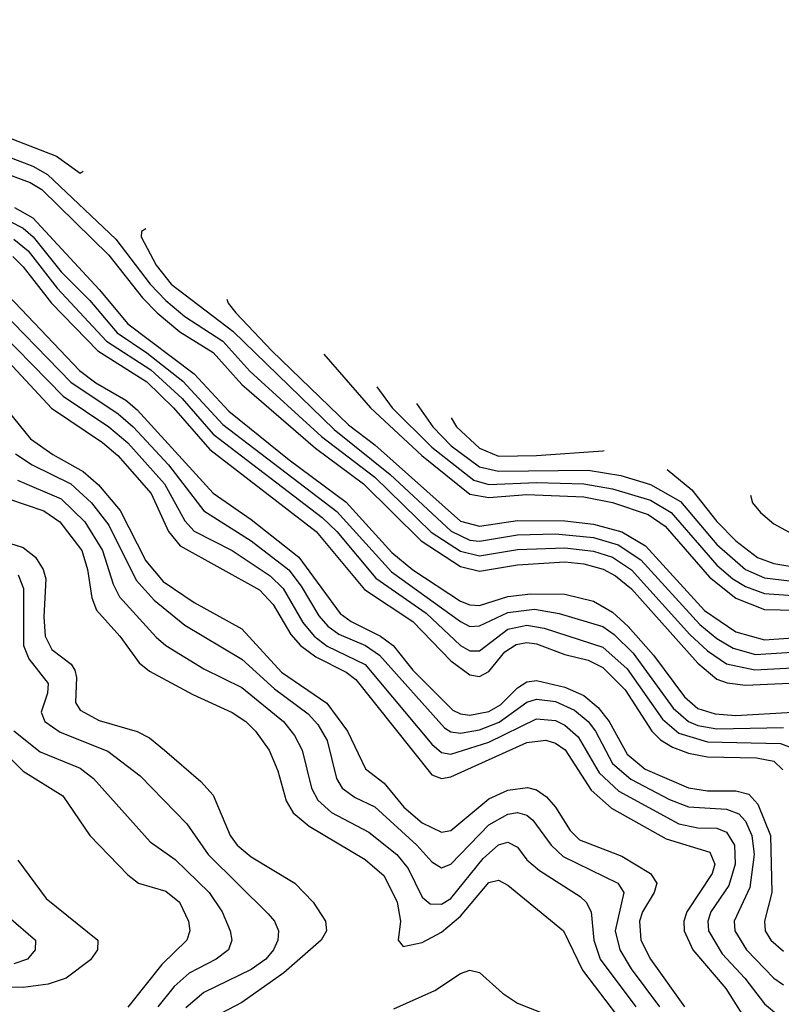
# Model space of a CAD drawing. Header units: inches. Extents: x 501365 to 657855, y 482276 to 547543.
# Tile 953 of 957: x 620563 to 622166, y 522815 to 524887. Entities that reach past the tile are written whole.
import ezdxf

# ---------------------------------------------------------------- set-up
doc = ezdxf.new("R2010")
doc.units = ezdxf.units.IN
doc.header["$MEASUREMENT"] = 0
doc.layers.add('A6522', color=7, linetype='Continuous')

msp = doc.modelspace()

# ---------------------------------------------------------------- linework, layer by layer
at = {"layer": 'A6522', "color": 5}
for points, elevation in [([(620000, 524886.7), (620034.1, 524834.1), (620078.4, 524790), (620132.1, 524752.1), (620184, 524724), (620230, 524707.3), (620290, 524693), (620390, 524682.3), (620524.3, 524644.3), (620639.8, 524599.8), (620690, 524563.7), (620695.9, 524567.9)], 3960), ([(620408.2, 524648.2), (620590, 524578.5), (620621, 524561), (620764.8, 524424.8), (620836.9, 524330), (620870, 524295.6), (620910, 524262.5), (620990, 524210), (621047.2, 524147.2), (621197.9, 524010), (621310, 523923.9), (621428.5, 523808.5), (621490, 523768.6), (621530, 523758.4), (621610, 523771.8), (621710, 523775.5), (621770, 523768.4), (621810, 523755.6), (621850, 523729.4), (621973.3, 523593.3), (622010, 523558.9), (622050, 523531.5), (622110, 523518.6), (622230, 523525.1)], 3940), ([(620513.6, 524570), (620584.4, 524544.4), (620609.4, 524529.4), (620750, 524391.3), (620821.2, 524301.2), (620851.7, 524270), (620899.5, 524230), (620970, 524186.8), (621030, 524119.2), (621185.2, 523985.2), (621286.3, 523910), (621407.2, 523790), (621490, 523735.9), (621530, 523726.1), (621610, 523739.8), (621710, 523745.9), (621750, 523741.9), (621790.8, 523730.8), (621816.7, 523716.7), (621850, 523689), (621990, 523532.8), (622030, 523499.4), (622051.3, 523491.3), (622090, 523486.3), (622230, 523493)], 3920), ([(620551.7, 524491.7), (620590, 524470), (620730, 524318.7), (620790, 524246.8), (620930, 524141.9), (621002.8, 524062.8), (621130, 523960.5), (621250, 523871.6), (621346, 523766), (621390, 523729.3), (621490, 523663.4), (621510, 523655.3), (621530, 523654.5), (621590, 523673.1), (621638.6, 523678.6), (621710, 523677.7), (621770, 523663.1), (621810, 523639.9), (621843.3, 523610), (621896.3, 523550), (621961.7, 523461.7), (621990, 523437.3), (622026, 523426), (622070, 523422.5), (622190, 523429.7)], 3880), ([(620542.3, 524462.3), (620570, 524448), (620591.1, 524430), (620650, 524356.3), (620710, 524295.7), (620767.7, 524227.7), (620830, 524185.9), (620906.1, 524126.1), (620990, 524035.2), (621230, 523852.1), (621345.1, 523725.1), (621490, 523620.5), (621510, 523610.3), (621530, 523611.4), (621590, 523639.8), (621646.2, 523646.2), (621697.7, 523637.7), (621790, 523610), (621813.5, 523593.5), (621853.8, 523553.8), (621938.2, 523438.2), (621970.3, 523410.3), (621990, 523401.9), (622030, 523394.8), (622170, 523397.8)], 3860), ([(620828, 524446.4), (620819.2, 524440.9), (620818.1, 524430), (620849.6, 524370), (620881.1, 524330), (621011.3, 524231.3), (621224.2, 524024.2), (621342.1, 523930), (621470.6, 523810.6), (621510, 523791.7), (621530, 523789.4), (621610, 523803.2), (621690, 523805), (621770, 523797.4), (621821.9, 523781.9), (621870.2, 523750.2), (621993.9, 523613.9), (622030, 523584.7), (622064.4, 523564.4), (622111.3, 523551.3), (622210, 523557.2)], 3960), ([(620550, 524424.7), (620580.2, 524400.2), (620641.7, 524321.7), (620745.2, 524210), (620838.4, 524150), (620904.5, 524090), (620970, 524014.5), (621199.4, 523839.4), (621230, 523809.6), (621311.9, 523711.9), (621417.8, 523637.8), (621490, 523569.8), (621510, 523558.9), (621530, 523559.1), (621590, 523604.3), (621630, 523612.8), (621666.4, 523606.4), (621790, 523566.2), (621841.2, 523521.2), (621915.2, 523415.2), (621950, 523385.9), (622010, 523367.1), (622163.6, 523363.6), (622190, 523353.7)], 3840), ([(620548.3, 524388.3), (620570, 524366.8), (620629.4, 524290), (620727.1, 524190), (620830, 524125), (620886, 524070), (620962.6, 523982.6), (621186.4, 523810), (621288.1, 523688.1), (621390, 523620.2), (621470, 523537.5), (621510, 523508), (621530, 523504.9), (621550, 523515.6), (621583.5, 523556.5), (621607.7, 523572.3), (621630, 523576.2), (621650, 523573.6), (621710, 523551.3), (621759, 523539), (621790, 523523.4), (621836.9, 523476.9), (621893, 523390), (621911.5, 523371.5), (621936.2, 523356.2), (621970, 523343.6), (622010, 523335.6), (622113.6, 523333.6), (622150, 523326.9), (622168.5, 523308.5)], 3820), ([(620510, 524334.9), (620688.7, 524148.7), (620722.7, 524122.7), (620785.9, 524085.9), (620810, 524065.7), (620970, 523890.3), (621050, 523834.9), (621150, 523755.7), (621237.3, 523637.3), (621260.4, 523620.4), (621322.1, 523590), (621348.8, 523570), (621390, 523518.3), (621473.9, 523433.9), (621490, 523426), (621510, 523423.1), (621550, 523431.1), (621574.5, 523445.5), (621610, 523480.8), (621630, 523493.6), (621650, 523496.2), (621710, 523482.1), (621750, 523464.5), (621779.9, 523439.9), (621803, 523410), (621841.1, 523341.1), (621878.9, 523310), (621970, 523270.8), (622010, 523264.5), (622070, 523264.2), (622097.2, 523257.2), (622116.1, 523236.1), (622143.1, 523170), (622145.6, 523050), (622130.1, 522990), (622131.5, 522970), (622143.4, 522950), (622170, 522927.2)], 3780), ([(620499.3, 524299.3), (620670, 524124.2), (620770, 524057.2), (620801.6, 524030), (620875.8, 523950), (620950, 523853.6), (621050, 523790.3), (621129.3, 523729.3), (621155.2, 523695.2), (621192.1, 523632.1), (621210.8, 523610.8), (621234, 523594), (621290.1, 523570.1), (621320.2, 523550), (621456.5, 523396.5), (621470, 523388.6), (621490, 523385.9), (621530, 523392.9), (621571.6, 523408.4), (621630, 523450.7), (621650, 523457.1), (621690, 523452.2), (621730, 523434.3), (621758.8, 523410), (621774.6, 523390), (621810, 523321.8), (621848.6, 523288.6), (621930, 523246.3), (621970, 523230.4), (622050, 523225.9), (622075.8, 523215.8), (622090, 523200.1), (622103.5, 523170), (622108.2, 523130), (622099.1, 523060.9), (622066.5, 522990), (622067.7, 522970), (622092.6, 522930), (622150, 522870.4), (622170, 522856.1)], 3760), ([(620998.8, 524298.8), (621001.3, 524290), (621017.2, 524270), (621093.4, 524190), (621254.6, 524034.6), (621310, 523992.1), (621490, 523831.9), (621530, 523820.9), (621610, 523832.7), (621710, 523832.5), (621770, 523825.3), (621830, 523809), (621879.8, 523779.8), (622004, 523644), (622070, 523598.6), (622130, 523581.9), (622210, 523587.5)], 3980), ([(620490, 524261.7), (620654.4, 524094.4), (620750.1, 524030), (620790, 523996.3), (620867, 523910), (620910, 523832.5), (620930, 523810.4), (621010, 523769.8), (621090, 523716.6), (621117, 523690), (621158.5, 523618.5), (621182.5, 523590), (621210, 523568.9), (621290, 523530), (621430, 523362.3), (621450, 523345.1), (621470, 523341.1), (621550, 523366.6), (621650, 523416), (621690, 523412), (621710, 523402.2), (621738.2, 523378.2), (621782.2, 523302.2), (621823.5, 523263.5), (621950, 523194.5), (621990, 523186.6), (622030, 523185.6), (622050, 523177.6), (622067.1, 523150), (622068.6, 523110), (622055, 523065), (622017, 523010), (622010.8, 522990), (622012.2, 522970), (622041.4, 522921.4), (622088.9, 522870), (622130, 522816.4), (622155.2, 522795.2)], 3740), ([(621203, 524182.7), (621300.7, 524070), (621408.7, 523970), (621510, 523888.3), (621550, 523881.3), (621630, 523887.8), (621750, 523883), (621810, 523870.7), (621885.6, 523845.6), (621921.1, 523821.1), (622014.1, 523714.1), (622070, 523669.5), (622130, 523646.1), (622230, 523644)], 4020), ([(620530, 524176.6), (620629.5, 524069.5), (620737.1, 523997.1), (620769.1, 523970), (620839.2, 523890), (620876.1, 523810), (620900, 523780), (621067, 523687), (621096.3, 523656.3), (621133, 523593), (621153.4, 523570), (621185.9, 523545.9), (621250, 523514), (621270, 523498.5), (621430, 523297.8), (621450, 523290.3), (621470, 523293.4), (621630, 523365.9), (621670, 523370.5), (621690, 523364.2), (621710.6, 523350.6), (621765.7, 523265.7), (621808.1, 523228.1), (621923.5, 523163.5), (622015.4, 523135.4), (622025.3, 523110), (622020.3, 523090), (621966.4, 523010), (621960.4, 522990), (621961.1, 522970), (621979.5, 522930), (622048.5, 522848.5), (622102.9, 522762.9)], 3720), ([(620510, 524096.6), (620585, 524005), (620632.2, 523972.2), (620696.3, 523936.3), (620728.1, 523908.1), (620774, 523854), (620828.4, 523748.4), (620864.4, 523704.4), (620930, 523660.6), (621030, 523605.2), (621113.7, 523513.7), (621208.8, 523448.8), (621252.7, 523390), (621290.3, 523310.3), (621330, 523280.4), (621371.2, 523230), (621410, 523196.7), (621450, 523177.3), (621470, 523181), (621550, 523247.5), (621590, 523265.4), (621631, 523271), (621650, 523266.2), (621671.3, 523251.3), (621690.1, 523230), (621720.9, 523180.9), (621740.9, 523160.9), (621830, 523126.6), (621890.5, 523090), (621903.3, 523070), (621897.7, 523050), (621873.3, 523010), (621866.9, 522990), (621870, 522950), (621890.3, 522910), (621961.8, 522810)], 3680), ([(621314.2, 524114.6), (621346.3, 524070), (621430, 523987.3), (621518.2, 523918.2), (621550, 523909), (621650, 523913.1), (621750, 523910.3), (621810, 523899.7), (621890, 523876), (621934, 523850), (622030, 523738.9), (622063.4, 523710), (622090, 523693.9), (622130, 523679.1), (622230, 523672.1)], 4040), ([(621398, 524079.1), (621431.9, 524030), (621470.8, 523990), (621530, 523945.9), (621570, 523936.6), (621759.2, 523939.2), (621827.7, 523927.7), (621890, 523909), (621953.2, 523873.2), (622030, 523782.6), (622090.4, 523730), (622130, 523712.6), (622230, 523700.2)], 4060), ([(621471, 524049), (621481.7, 524030), (621530, 523985.2), (621570, 523968.7), (621650, 523969.9), (621790, 523979.5), (621792.5, 523980.5)], 4080), ([(620553.5, 523973.5), (620588.7, 523950), (620670, 523910), (620713.5, 523870), (620750, 523823.3), (620807.5, 523707.5), (620845.3, 523665.3), (620910, 523612.6), (621030, 523541), (621099.2, 523479.2), (621170, 523426.1), (621190, 523403.6), (621209.5, 523370), (621229.5, 523290), (621241.1, 523270), (621268.9, 523250), (621310, 523230.4), (621398.4, 523150), (621430, 523115.2), (621450, 523102.3), (621470, 523110.1), (621550, 523192.7), (621590, 523215.1), (621610, 523218.4), (621630, 523212.9), (621642.3, 523202.3), (621681.4, 523150), (621706.1, 523126.1), (621821.5, 523070), (621834.3, 523050), (621816.1, 522970), (621825.9, 522930), (621849.3, 522890), (621909.3, 522810)], 3660), ([(621925.2, 523940.5), (621977.2, 523897.3), (622030, 523830.6), (622069.9, 523789.9), (622115.4, 523755.4), (622150, 523742.6), (622230, 523729.4)], 4080), ([(620557.6, 523917.6), (620650, 523878.4), (620699.4, 523830), (620736.7, 523770), (620759.3, 523699.3), (620772.4, 523672.4), (620850, 523587.7), (620870, 523570), (620950, 523520.9), (621030, 523481.7), (621117.8, 523410), (621140.9, 523380.9), (621157.1, 523350), (621176.6, 523270), (621190, 523244.6), (621218.7, 523218.7), (621297.6, 523177.6), (621356, 523130), (621380.5, 523100.5), (621410, 523040.6), (621426.2, 523026.2), (621450, 523025.6), (621470, 523037.4), (621537.8, 523122.2), (621570, 523150.3), (621590, 523156.3), (621610, 523145.8), (621630, 523119.4), (621656.3, 523096.3), (621742.1, 523042.1), (621754.9, 523030), (621765.3, 523010), (621770.7, 522950), (621784.6, 522910), (621859.2, 522810)], 3640), ([(620538.7, 523878.7), (620613.3, 523853.3), (620647, 523830), (620693.2, 523770), (620705.3, 523730), (620714.2, 523670), (620724.3, 523644.3), (620773.3, 523590), (620813.7, 523533.7), (620836, 523516), (620927.2, 523467.2), (621010, 523429.3), (621038.4, 523410), (621058.8, 523390), (621087.3, 523350), (621106, 523306), (621123.3, 523243.3), (621138, 523218), (621171.5, 523190), (621290, 523119.7), (621330, 523085.3), (621357, 523030), (621364.4, 522990), (621359.4, 522950), (621370, 522936.9), (621410, 522945.2), (621450, 522966.9), (621490, 523000.2), (621550, 523071.5), (621570, 523076), (621590, 523065.5), (621707.3, 522970), (621746.9, 522886.9), (621820.6, 522790)], 3620), ([(622100.6, 523886.1), (622105.2, 523870), (622121.7, 523850), (622150, 523825.9), (622190, 523804.1), (622290, 523772), (622388.8, 523748.7), (622543.6, 523703.6), (622610, 523676.7), (622630, 523678.4), (622650, 523688.1), (622750, 523752.7), (622850, 523792.8), (622950, 523815.2), (623050, 523795), (623137.3, 523802.7), (623170, 523811.6), (623209.1, 523830), (623228.9, 523849.6)], 4120), ([(620498.4, 523798.4), (620570, 523776), (620595.6, 523755.6), (620611.8, 523730), (620617.3, 523710), (620613.2, 523630), (620616.1, 523590), (620630, 523561.6), (620670.6, 523530.6), (620678.3, 523518.3), (620682.4, 523502.4), (620680.3, 523450), (620690, 523433.9), (620730, 523411.9), (620810, 523389.3), (620835.5, 523375.5), (620867.4, 523350), (620944, 523284), (620970, 523255), (621005.2, 523170), (621020.3, 523150), (621050, 523125.2), (621141.5, 523070), (621180.3, 523030), (621206.1, 522990), (621208.6, 522970), (621197.3, 522950), (621118.8, 522881.2), (621030, 522819), (620970, 522787.4)], 3580), ([(620559, 523719), (620570.8, 523690), (620570.8, 523570), (620581.7, 523541.7), (620622.5, 523490), (620621, 523470), (620607.8, 523430), (620615.6, 523410), (620647.9, 523387.9), (620748, 523348), (620815.8, 523295.8), (620914.5, 523194.5), (620959.1, 523130), (621085.4, 523005.4), (621098.6, 522990), (621107, 522970), (621105.8, 522950), (621097.1, 522930), (621080.9, 522910), (621050, 522888.1), (620950, 522839.9), (620912.3, 522807.7)], 3560), ([(620550.5, 523390.5), (620606, 523346), (620690, 523311.7), (620717.9, 523290), (620837, 523157), (620890, 523119.6), (620961.3, 523050), (620988.4, 523010), (621005.5, 522970), (621009.1, 522950), (621002, 522930), (620976.4, 522910), (620919.3, 522880.7), (620887.4, 522852.6), (620853.2, 522810)], 3540), ([(620505.1, 523370), (620570, 523305.8), (620653.7, 523253.7), (620710.1, 523170), (620790, 523087.4), (620812.4, 523070), (620870, 523053.3), (620898.7, 523030), (620918.1, 522990), (620920.8, 522970), (620914.5, 522950), (620861.4, 522898.6), (620790, 522809)], 3520), ([(620558.4, 523118.4), (620618, 523038), (620727.2, 522950), (620726.5, 522930), (620711.5, 522908.5), (620660.1, 522870), (620622.2, 522857.8), (620570, 522850.6), (620470, 522852.3)], 3480), ([(620538.8, 522998.8), (620596.1, 522950), (620595.1, 522930), (620579.3, 522910), (620550, 522900.3)], 3460), ([(621350, 522805.5), (621436, 522844), (621490, 522879.7), (621510, 522887), (621530, 522882.1), (621578.7, 522838.7), (621610, 522817.8), (621690, 522785.7)], 3580)]:
    msp.add_lwpolyline(points, dxfattribs=dict(at, elevation=elevation))

doc.saveas('drawing.dxf')
